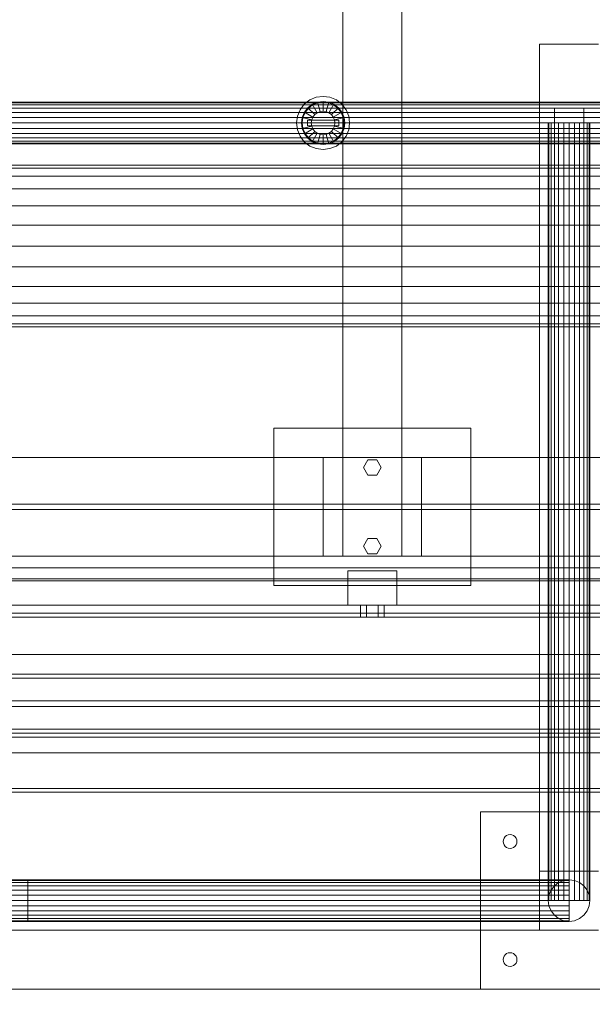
# Model space of a CAD drawing. Header units: millimetres. Extents: x -4395 to 65662, y -65530 to 6847.
# Tile 558 of 656: x 14100 to 14682, y -19055 to -18055. Entities that reach past the tile are written whole.
import ezdxf

# ---------------------------------------------------------------- set-up
doc = ezdxf.new("R2010")
doc.units = ezdxf.units.MM
doc.layers.add('COTAS_O', color=1, linetype='Continuous', lineweight=0)
doc.layers.add('superior_mezcladora', color=7, linetype='Continuous', lineweight=0)
doc.dimstyles.new('R19_100', dxfattribs={"dimtxt": 250, "dimasz": 150, "dimexe": 150, "dimexo": 80, "dimgap": 100, "dimtad": 1, "dimtih": 1, "dimtoh": 1, "dimdsep": 46, "dimcen": 0.09, "dimadec": 0, "dimazin": 0, "dimtfac": 1, "dimtdec": 4, "dimtofl": 0, "dimtmove": 0, "dimatfit": 3, "dimfxl": 1, "dimtolj": 1, "dimtzin": 0, "dimarcsym": 0})

# ---------------------------------------------------------------- blocks, each defined once
blk = doc.blocks.new('DIM_R33_36')
at = {"layer": 'COTAS_O'}
for p, q in [((9808.4, -18650), (9808.4, -19550)), ((16008.4, -18650), (16008.4, -19550)), ((9808.4, -19550), (9958.4, -19505)), ((16008.4, -19550), (15858.4, -19505)), ((9808.4, -19550), (16008.4, -19550)), ((9808.4, -19550), (9958.4, -19595)), ((16008.4, -19550), (15858.4, -19595))]:
    blk.add_line(p, q, dxfattribs=at)
blk.add_text('6200 O', height=250, dxfattribs=at).set_placement((12908.4, -19450))

msp = doc.modelspace()

# ---------------------------------------------------------------- linework, layer by layer
at = {"layer": 'superior_mezcladora'}
for p, q in [((14428.381, -18600), (14428.381, -17400)), ((14488.381, -17400), (14488.381, -18600)), ((14628.381, -18980), (14628.381, -18080)), ((14628.381, -18080), (14688.381, -18080)), ((14394.881, -18136.617), (14401.393, -18133.92)), ((14401.393, -18133.92), (14408.381, -18133)), ((14408.381, -18133), (14415.37, -18133.92)), ((14415.37, -18133.92), (14421.881, -18136.617)), ((11658.381, -18138.8), (14708.381, -18138.8)), ((11658.381, -18139.522), (14708.381, -18139.522)), ((11658.381, -18141.64), (14708.381, -18141.64)), ((11658.381, -18145.009), (14708.381, -18145.009)), ((14384.999, -18146.5), (14389.29, -18140.908)), ((14389.29, -18140.908), (14394.881, -18136.617)), ((14392.825, -18144.444), (14389.329, -18149)), ((14393.391, -18145.009), (14390.022, -18149.4)), ((14397.381, -18140.947), (14392.825, -18144.444)), ((14399.896, -18151.515), (14392.825, -18144.444)), ((14397.781, -18141.64), (14393.391, -18145.009)), ((14402.687, -18138.75), (14397.381, -18140.947)), ((14402.381, -18149.608), (14397.381, -18140.947)), ((14402.895, -18139.522), (14397.781, -18141.64)), ((14408.381, -18138), (14402.687, -18138.75)), ((14405.276, -18148.409), (14402.687, -18138.75)), ((14408.381, -18138.8), (14402.895, -18139.522)), ((14414.076, -18138.75), (14408.381, -18138)), ((14408.381, -18148), (14408.381, -18138)), ((14413.868, -18139.522), (14408.381, -18138.8)), ((14411.487, -18148.409), (14414.076, -18138.75)), ((14418.981, -18141.64), (14413.868, -18139.522)), ((14419.381, -18140.947), (14414.076, -18138.75)), ((14414.381, -18149.608), (14419.381, -18140.947)), ((14416.867, -18151.515), (14423.938, -18144.444)), ((14423.372, -18145.009), (14418.981, -18141.64)), ((14423.938, -18144.444), (14419.381, -18140.947)), ((14421.881, -18136.617), (14427.473, -18140.908)), ((14426.741, -18149.4), (14423.372, -18145.009)), ((14427.434, -18149), (14423.938, -18144.444)), ((14427.473, -18140.908), (14431.764, -18146.5)), ((14643.381, -18175), (14643.381, -18145)), ((14643.381, -18145), (14673.381, -18145)), ((14673.381, -18145), (14673.381, -18175)), ((11658.381, -18149.4), (14708.381, -18149.4)), ((11658.381, -18154.513), (14708.381, -18154.513)), ((14381.381, -18160), (14382.301, -18153.012)), ((14382.301, -18153.012), (14384.999, -18146.5)), ((14387.131, -18154.306), (14386.381, -18160)), ((14389.329, -18149), (14387.131, -18154.306)), ((14396.79, -18156.894), (14387.131, -18154.306)), ((14387.904, -18154.513), (14387.181, -18160)), ((14390.022, -18149.4), (14387.904, -18154.513)), ((14397.989, -18154), (14389.329, -18149)), ((14396.79, -18156.894), (14397.989, -18154)), ((14397.989, -18154), (14399.896, -18151.515)), ((14399.896, -18151.515), (14402.381, -18149.608)), ((14402.381, -18149.608), (14405.276, -18148.409)), ((14405.276, -18148.409), (14408.381, -18148)), ((14408.381, -18148), (14411.487, -18148.409)), ((14411.487, -18148.409), (14414.381, -18149.608)), ((14414.381, -18149.608), (14416.867, -18151.515)), ((14416.867, -18151.515), (14418.774, -18154)), ((14418.774, -18154), (14427.434, -18149)), ((14418.774, -18154), (14419.973, -18156.894)), ((14419.973, -18156.894), (14429.632, -18154.306)), ((14428.859, -18154.513), (14426.741, -18149.4)), ((14429.632, -18154.306), (14427.434, -18149)), ((14429.581, -18160), (14428.859, -18154.513)), ((14430.381, -18160), (14429.632, -18154.306)), ((14431.764, -18146.5), (14434.461, -18153.012)), ((14434.461, -18153.012), (14435.381, -18160)), ((11658.381, -18160), (14708.381, -18160)), ((11658.381, -18165.487), (14708.381, -18165.487)), ((14382.301, -18166.988), (14381.381, -18160)), ((14386.381, -18160), (14387.131, -18165.694)), ((14386.381, -18160), (14396.381, -18160)), ((14396.79, -18163.106), (14387.131, -18165.694)), ((14387.131, -18165.694), (14389.329, -18171)), ((14387.181, -18160), (14387.904, -18165.487)), ((14387.904, -18165.487), (14390.022, -18170.6)), ((14397.989, -18166), (14389.329, -18171)), ((14392.381, -18163), (14392.381, -18157)), ((14392.381, -18157), (14424.381, -18157)), ((14424.381, -18163), (14392.381, -18163)), ((14396.381, -18160), (14396.79, -18156.894)), ((14396.79, -18163.106), (14396.381, -18160)), ((14397.989, -18166), (14396.79, -18163.106)), ((14399.896, -18168.485), (14397.989, -18166)), ((14418.774, -18166), (14416.867, -18168.485)), ((14419.973, -18163.106), (14418.774, -18166)), ((14418.774, -18166), (14427.434, -18171)), ((14419.973, -18156.894), (14420.381, -18160)), ((14420.381, -18160), (14419.973, -18163.106)), ((14419.973, -18163.106), (14429.632, -18165.694)), ((14420.381, -18160), (14430.381, -18160)), ((14424.381, -18157), (14424.381, -18163)), ((14426.741, -18170.6), (14428.859, -18165.487)), ((14427.434, -18171), (14429.632, -18165.694)), ((14428.859, -18165.487), (14429.581, -18160)), ((14429.632, -18165.694), (14430.381, -18160)), ((14435.381, -18160), (14434.461, -18166.988)), ((14637.904, -18160), (14637.181, -18160)), ((14637.181, -18950), (14637.181, -18160)), ((14640.022, -18160), (14637.904, -18160)), ((14637.904, -18950), (14637.904, -18160)), ((14643.391, -18160), (14640.022, -18160)), ((14640.022, -18950), (14640.022, -18160)), ((14647.781, -18160), (14643.391, -18160)), ((14643.391, -18950), (14643.391, -18160)), ((14652.895, -18160), (14647.781, -18160)), ((14647.781, -18950), (14647.781, -18160)), ((14658.381, -18160), (14652.895, -18160)), ((14652.895, -18950), (14652.895, -18160)), ((14663.868, -18160), (14658.381, -18160)), ((14658.381, -18950), (14658.381, -18160)), ((14668.981, -18160), (14663.868, -18160)), ((14663.868, -18950), (14663.868, -18160)), ((14673.372, -18160), (14668.981, -18160)), ((14668.981, -18950), (14668.981, -18160)), ((14676.741, -18160), (14673.372, -18160)), ((14673.372, -18950), (14673.372, -18160)), ((14678.859, -18160), (14676.741, -18160)), ((14676.741, -18950), (14676.741, -18160)), ((14679.581, -18160), (14678.859, -18160)), ((14678.859, -18950), (14678.859, -18160)), ((14679.581, -18160), (14679.581, -18950)), ((11658.381, -18170.6), (14708.381, -18170.6)), ((11658.381, -18174.991), (14708.381, -18174.991)), ((14384.999, -18173.5), (14382.301, -18166.988)), ((14389.29, -18179.092), (14384.999, -18173.5)), ((14389.329, -18171), (14392.825, -18175.556)), ((14390.022, -18170.6), (14393.391, -18174.991)), ((14399.896, -18168.485), (14392.825, -18175.556)), ((14392.825, -18175.556), (14397.381, -18179.053)), ((14393.391, -18174.991), (14397.781, -18178.36)), ((14402.381, -18170.392), (14397.381, -18179.053)), ((14402.381, -18170.392), (14399.896, -18168.485)), ((14405.276, -18171.591), (14402.381, -18170.392)), ((14405.276, -18171.591), (14402.687, -18181.25)), ((14408.381, -18172), (14405.276, -18171.591)), ((14411.487, -18171.591), (14408.381, -18172)), ((14408.381, -18172), (14408.381, -18182)), ((14414.381, -18170.392), (14411.487, -18171.591)), ((14411.487, -18171.591), (14414.076, -18181.25)), ((14416.867, -18168.485), (14414.381, -18170.392)), ((14414.381, -18170.392), (14419.381, -18179.053)), ((14416.867, -18168.485), (14423.938, -18175.556)), ((14418.981, -18178.36), (14423.372, -18174.991)), ((14419.381, -18179.053), (14423.938, -18175.556)), ((14423.372, -18174.991), (14426.741, -18170.6)), ((14423.938, -18175.556), (14427.434, -18171)), ((14431.764, -18173.5), (14427.473, -18179.092)), ((14434.461, -18166.988), (14431.764, -18173.5)), ((14673.381, -18175), (14643.381, -18175)), ((11658.381, -18178.36), (14708.381, -18178.36)), ((11658.381, -18180.478), (14708.381, -18180.478)), ((14708.381, -18181.2), (11658.381, -18181.2)), ((14394.881, -18183.383), (14389.29, -18179.092)), ((14401.393, -18186.08), (14394.881, -18183.383)), ((14397.381, -18179.053), (14402.687, -18181.25)), ((14397.781, -18178.36), (14402.895, -18180.478)), ((14408.381, -18187), (14401.393, -18186.08)), ((14402.687, -18181.25), (14408.381, -18182)), ((14402.895, -18180.478), (14408.381, -18181.2)), ((14408.381, -18181.2), (14413.868, -18180.478)), ((14408.381, -18182), (14414.076, -18181.25)), ((14415.37, -18186.08), (14408.381, -18187)), ((14413.868, -18180.478), (14418.981, -18178.36)), ((14414.076, -18181.25), (14419.381, -18179.053)), ((14421.881, -18183.383), (14415.37, -18186.08)), ((14427.473, -18179.092), (14421.881, -18183.383)), ((16168.381, -18203), (9648.381, -18203)), ((9648.381, -18205.794), (16168.381, -18205.794)), ((9648.381, -18213.986), (16168.381, -18213.986)), ((9648.381, -18227.017), (16168.381, -18227.017)), ((9648.381, -18244), (16168.381, -18244)), ((9648.381, -18263.777), (16168.381, -18263.777)), ((9648.381, -18285), (16168.381, -18285)), ((9648.381, -18306.223), (16168.381, -18306.223)), ((9648.381, -18326), (16168.381, -18326)), ((9648.381, -18342.983), (16168.381, -18342.983)), ((9648.381, -18356.014), (16168.381, -18356.014)), ((9648.381, -18364.206), (16168.381, -18364.206)), ((9648.381, -18367), (16168.381, -18367)), ((14358.381, -18630), (14358.381, -18470)), ((14358.381, -18470), (14558.381, -18470)), ((14558.381, -18470), (14558.381, -18630)), ((9733.381, -18500), (16053.381, -18500)), ((14408.381, -18600), (14408.381, -18500)), ((14408.381, -18500), (14508.381, -18500)), ((14449.381, -18510), (14453.881, -18502.206)), ((14453.881, -18502.206), (14462.881, -18502.206)), ((14462.881, -18502.206), (14467.381, -18510)), ((14508.381, -18500), (14508.381, -18600)), ((14453.881, -18517.794), (14449.381, -18510)), ((14467.381, -18510), (14462.881, -18517.794)), ((14462.881, -18517.794), (14453.881, -18517.794)), ((9733.381, -18547.2), (16053.381, -18547.2)), ((16053.381, -18552.8), (9733.381, -18552.8)), ((14449.381, -18590), (14453.881, -18582.206)), ((14453.881, -18582.206), (14462.881, -18582.206)), ((14462.881, -18582.206), (14467.381, -18590)), ((14453.881, -18597.794), (14449.381, -18590)), ((14467.381, -18590), (14462.881, -18597.794)), ((16053.381, -18600), (9733.381, -18600)), ((14508.381, -18600), (14408.381, -18600)), ((14488.381, -18600), (14428.381, -18600)), ((14462.881, -18597.794), (14453.881, -18597.794)), ((9808.381, -18612), (16008.381, -18612)), ((14433.381, -18650), (14433.381, -18615)), ((14433.381, -18615), (14483.381, -18615)), ((14483.381, -18615), (14483.381, -18650)), ((9808.381, -18623), (16008.381, -18623)), ((9808.381, -18625), (16008.381, -18625)), ((15408.381, -18625), (9833.381, -18625)), ((14558.381, -18630), (14358.381, -18630)), ((16008.381, -18650), (9808.381, -18650)), ((14483.381, -18650), (14433.381, -18650)), ((14452.381, -18650), (14446.381, -18650)), ((14446.381, -18662), (14446.381, -18650)), ((14464.381, -18650), (14452.381, -18650)), ((14452.381, -18662), (14452.381, -18650)), ((14470.381, -18650), (14464.381, -18650)), ((14464.381, -18662), (14464.381, -18650)), ((14470.381, -18650), (14470.381, -18662)), ((16008.381, -18658), (9808.381, -18658)), ((16008.381, -18662), (9808.381, -18662)), ((14452.381, -18662), (14446.381, -18662)), ((14464.381, -18662), (14452.381, -18662)), ((14464.381, -18662), (14470.381, -18662)), ((9808.381, -18700), (16008.381, -18700)), ((15996.97, -18720), (13930.304, -18720)), ((13931.825, -18720), (15998.492, -18720)), ((13931.825, -18724), (15998.492, -18724)), ((16018.271, -18720), (13951.605, -18720)), ((16018.271, -18724), (13951.605, -18724)), ((13953.126, -18720), (16019.793, -18720)), ((9808.381, -18747.2), (16008.381, -18747.2)), ((16008.381, -18752.8), (9808.381, -18752.8)), ((15998.492, -18776), (13931.825, -18776)), ((13951.605, -18776), (16018.271, -18776)), ((13930.304, -18780), (15996.97, -18780)), ((15998.492, -18780), (13931.825, -18780)), ((13931.825, -18784), (15998.492, -18784)), ((13951.605, -18780), (16018.271, -18780)), ((16018.271, -18784), (13951.605, -18784)), ((16019.793, -18780), (13953.126, -18780)), ((16008.381, -18800), (9808.381, -18800)), ((15998.492, -18836), (13931.825, -18836)), ((13951.605, -18836), (16018.271, -18836)), ((13930.304, -18840), (15996.97, -18840)), ((15998.492, -18840), (13931.825, -18840)), ((13951.605, -18840), (16018.271, -18840)), ((16019.793, -18840), (13953.126, -18840)), ((14568.381, -19040), (14568.381, -18860)), ((14568.381, -18860), (14748.381, -18860)), ((14591.62, -18888.188), (14592.319, -18886.5)), ((14592.319, -18886.5), (14593.432, -18885.05)), ((14593.432, -18885.05), (14594.881, -18883.938)), ((14594.881, -18883.938), (14596.57, -18883.239)), ((14596.57, -18883.239), (14598.381, -18883)), ((14598.381, -18883), (14600.193, -18883.239)), ((14600.193, -18883.239), (14601.881, -18883.938)), ((14601.881, -18883.938), (14603.331, -18885.05)), ((14603.331, -18885.05), (14604.444, -18886.5)), ((14604.444, -18886.5), (14605.143, -18888.188)), ((14591.381, -18890), (14591.62, -18888.188)), ((14591.62, -18891.812), (14591.381, -18890)), ((14592.319, -18893.5), (14591.62, -18891.812)), ((14593.432, -18894.95), (14592.319, -18893.5)), ((14594.881, -18896.062), (14593.432, -18894.95)), ((14596.57, -18896.761), (14594.881, -18896.062)), ((14601.881, -18896.062), (14600.193, -18896.761)), ((14603.331, -18894.95), (14601.881, -18896.062)), ((14604.444, -18893.5), (14603.331, -18894.95)), ((14605.143, -18891.812), (14604.444, -18893.5)), ((14605.143, -18888.188), (14605.381, -18890)), ((14605.381, -18890), (14605.143, -18891.812)), ((14598.381, -18897), (14596.57, -18896.761)), ((14600.193, -18896.761), (14598.381, -18897)), ((14628.381, -18980), (14628.381, -18920)), ((14628.381, -18920), (14688.381, -18920)), ((13328.381, -18928.8), (14108.381, -18928.8)), ((13328.381, -18929.522), (14108.381, -18929.522)), ((13328.381, -18931.64), (14108.381, -18931.64)), ((13328.381, -18935.009), (14108.381, -18935.009)), ((14108.381, -18929.522), (14108.381, -18928.8)), ((14108.381, -18928.8), (14658.381, -18928.8)), ((14108.381, -18931.64), (14108.381, -18929.522)), ((14108.381, -18929.522), (14658.381, -18929.522)), ((14108.381, -18935.009), (14108.381, -18931.64)), ((14108.381, -18931.64), (14658.381, -18931.64)), ((14108.381, -18939.4), (14108.381, -18935.009)), ((14108.381, -18935.009), (14658.381, -18935.009)), ((14640.022, -18939.4), (14643.391, -18935.009)), ((14643.391, -18935.009), (14647.781, -18931.64)), ((14647.781, -18931.64), (14652.895, -18929.522)), ((14652.895, -18929.522), (14658.381, -18928.8)), ((14658.381, -18929.522), (14658.381, -18928.8)), ((14658.381, -18928.8), (14663.868, -18929.522)), ((14658.381, -18931.64), (14658.381, -18929.522)), ((14658.381, -18935.009), (14658.381, -18931.64)), ((14658.381, -18939.4), (14658.381, -18935.009)), ((14663.868, -18929.522), (14668.981, -18931.64)), ((14668.981, -18931.64), (14673.372, -18935.009)), ((14673.372, -18935.009), (14676.741, -18939.4)), ((13328.381, -18939.4), (14108.381, -18939.4)), ((13328.381, -18944.513), (14108.381, -18944.513)), ((14108.381, -18944.513), (14108.381, -18939.4)), ((14108.381, -18939.4), (14658.381, -18939.4)), ((14108.381, -18950), (14108.381, -18944.513)), ((14108.381, -18944.513), (14658.381, -18944.513)), ((14637.181, -18950), (14637.904, -18944.513)), ((14637.904, -18944.513), (14640.022, -18939.4)), ((14658.381, -18944.513), (14658.381, -18939.4)), ((14658.381, -18950), (14658.381, -18944.513)), ((14676.741, -18939.4), (14678.859, -18944.513)), ((14678.859, -18944.513), (14679.581, -18950)), ((13328.381, -18950), (14108.381, -18950)), ((13328.381, -18955.487), (14108.381, -18955.487)), ((14108.381, -18955.487), (14108.381, -18950)), ((14108.381, -18950), (14658.381, -18950)), ((14108.381, -18960.6), (14108.381, -18955.487)), ((14108.381, -18955.487), (14658.381, -18955.487)), ((14637.904, -18955.487), (14637.181, -18950)), ((14637.904, -18950), (14637.181, -18950)), ((14640.022, -18950), (14637.904, -18950)), ((14640.022, -18960.6), (14637.904, -18955.487)), ((14643.391, -18950), (14640.022, -18950)), ((14647.781, -18950), (14643.391, -18950)), ((14652.895, -18950), (14647.781, -18950)), ((14658.381, -18950), (14652.895, -18950)), ((14658.381, -18955.487), (14658.381, -18950)), ((14663.868, -18950), (14658.381, -18950)), ((14658.381, -18960.6), (14658.381, -18955.487)), ((14668.981, -18950), (14663.868, -18950)), ((14673.372, -18950), (14668.981, -18950)), ((14676.741, -18950), (14673.372, -18950)), ((14678.859, -18950), (14676.741, -18950)), ((14678.859, -18955.487), (14676.741, -18960.6)), ((14679.581, -18950), (14678.859, -18955.487)), ((14678.859, -18950), (14679.581, -18950)), ((13328.381, -18960.6), (14108.381, -18960.6)), ((13328.381, -18964.991), (14108.381, -18964.991)), ((14108.381, -18964.991), (14108.381, -18960.6)), ((14108.381, -18960.6), (14658.381, -18960.6)), ((14108.381, -18968.36), (14108.381, -18964.991)), ((14108.381, -18964.991), (14658.381, -18964.991)), ((14643.391, -18964.991), (14640.022, -18960.6)), ((14647.781, -18968.36), (14643.391, -18964.991)), ((14658.381, -18964.991), (14658.381, -18960.6)), ((14658.381, -18968.36), (14658.381, -18964.991)), ((14673.372, -18964.991), (14668.981, -18968.36)), ((14676.741, -18960.6), (14673.372, -18964.991)), ((13328.381, -18968.36), (14108.381, -18968.36)), ((13328.381, -18970.478), (14108.381, -18970.478)), ((14108.381, -18971.2), (13328.381, -18971.2)), ((14108.381, -18970.478), (14108.381, -18968.36)), ((14108.381, -18968.36), (14658.381, -18968.36)), ((14108.381, -18971.2), (14108.381, -18970.478)), ((14108.381, -18970.478), (14658.381, -18970.478)), ((14658.381, -18971.2), (14108.381, -18971.2)), ((14652.895, -18970.478), (14647.781, -18968.36)), ((14658.381, -18971.2), (14652.895, -18970.478)), ((14658.381, -18970.478), (14658.381, -18968.36)), ((14658.381, -18971.2), (14658.381, -18970.478)), ((14663.868, -18970.478), (14658.381, -18971.2)), ((14668.981, -18968.36), (14663.868, -18970.478)), ((11728.381, -18980), (14688.381, -18980)), ((14688.381, -18980), (14628.381, -18980)), ((14591.62, -19008.188), (14592.319, -19006.5)), ((14592.319, -19006.5), (14593.432, -19005.05)), ((14593.432, -19005.05), (14594.881, -19003.938)), ((14594.881, -19003.938), (14596.57, -19003.239)), ((14596.57, -19003.239), (14598.381, -19003)), ((14598.381, -19003), (14600.193, -19003.239)), ((14600.193, -19003.239), (14601.881, -19003.938)), ((14601.881, -19003.938), (14603.331, -19005.05)), ((14603.331, -19005.05), (14604.444, -19006.5)), ((14604.444, -19006.5), (14605.143, -19008.188)), ((14591.381, -19010), (14591.62, -19008.188)), ((14591.62, -19011.812), (14591.381, -19010)), ((14592.319, -19013.5), (14591.62, -19011.812)), ((14593.432, -19014.95), (14592.319, -19013.5)), ((14594.881, -19016.062), (14593.432, -19014.95)), ((14596.57, -19016.761), (14594.881, -19016.062)), ((14601.881, -19016.062), (14600.193, -19016.761)), ((14603.331, -19014.95), (14601.881, -19016.062)), ((14604.444, -19013.5), (14603.331, -19014.95)), ((14605.143, -19011.812), (14604.444, -19013.5)), ((14605.143, -19008.188), (14605.381, -19010)), ((14605.381, -19010), (14605.143, -19011.812)), ((14598.381, -19017), (14596.57, -19016.761)), ((14600.193, -19016.761), (14598.381, -19017)), ((14688.381, -19040), (11728.381, -19040)), ((14748.381, -19040), (14568.381, -19040))]:
    msp.add_line(p, q, dxfattribs=at)

# ---------------------------------------------------------------- dimensions: what is measured, and where the dimension line sits
at = {"layer": 'COTAS_O'}
dim = msp.add_aligned_dim(p1=(9808.381, -18650), p2=(16008.381, -18650), distance=-900, text='<> O', dimstyle='R19_100', dxfattribs=at)
dim.commit()
dim.dimension.update_dxf_attribs({"geometry": 'DIM_R33_36', "text_midpoint": (12908.381, -19550)})

doc.saveas('drawing.dxf')
